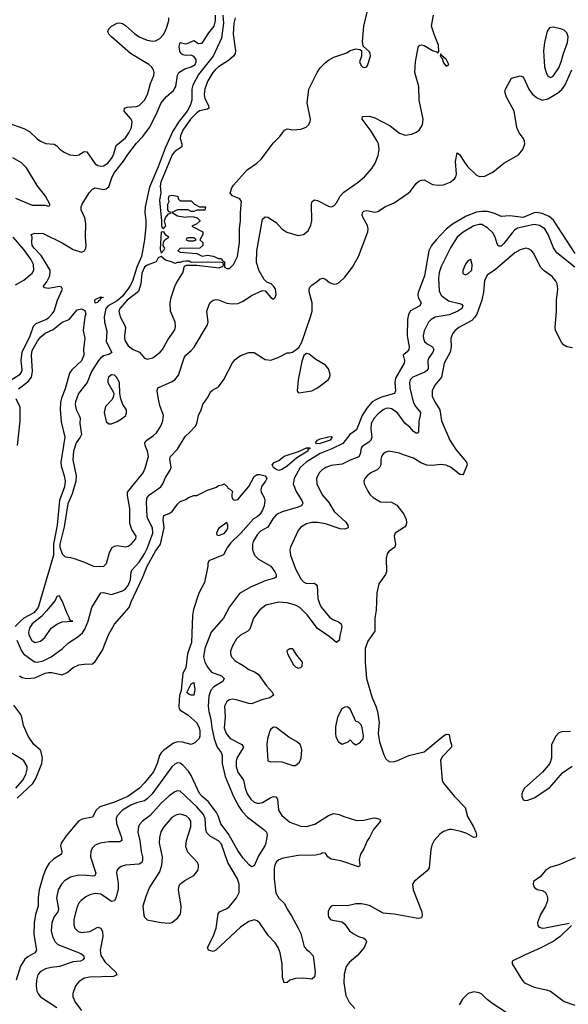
# Model space of a CAD drawing. Header units: inches. Extents: x 1550315 to 1685896, y 510706 to 640504.
# Tile 314 of 452: x 1601399 to 1605400, y 601795 to 608976. Entities that reach past the tile are written whole.
import ezdxf

# ---------------------------------------------------------------- set-up
doc = ezdxf.new("R2010")
doc.units = ezdxf.units.IN
doc.header["$MEASUREMENT"] = 0
doc.layers.add('B6600', color=7, linetype='Continuous')

msp = doc.modelspace()

# ---------------------------------------------------------------- linework, layer by layer
at = {"layer": 'B6600', "color": 5}
for points, elevation in [([(1601310, 606332.8), (1601402.2, 606390), (1601416, 606410), (1601417.6, 606422.4), (1601410.8, 606490), (1601418.6, 606550), (1601475.2, 606670), (1601499.2, 606740.8), (1601518.7, 606761.3), (1601589.8, 606790), (1601610, 606802.7), (1601636.9, 606830), (1601650.8, 606850), (1601674.5, 606930), (1601711.6, 607010), (1601704.9, 607024.9), (1601690, 607029), (1601610, 607015.7), (1601581.2, 607021.2), (1601571.6, 607030), (1601596.4, 607063.6), (1601615.8, 607104.2), (1601622.6, 607130), (1601620.7, 607150), (1601557, 607257), (1601505.3, 607310), (1601491.5, 607330), (1601487.3, 607352.7), (1601489.6, 607389.6), (1601482, 607410), (1601510, 607419.1), (1601570, 607416.9), (1601710, 607349.5), (1601790, 607298.9), (1601850, 607280.8), (1601872.6, 607290), (1601881.5, 607310), (1601883.7, 607330), (1601879.9, 607390), (1601881.7, 607490), (1601874.8, 607530), (1601846.6, 607590), (1601846.5, 607610), (1601855.9, 607630), (1601907, 607713), (1601930, 607739.7), (1601950, 607749.3), (1602010, 607738.4), (1602030, 607741.7), (1602050, 607757.3), (1602073.4, 607830), (1602090, 607862.6), (1602156.5, 607943.4), (1602187.4, 607992.6), (1602250, 608076.2), (1602296.3, 608123.7), (1602344.9, 608190), (1602394.6, 608285.5), (1602430, 608370.3), (1602470, 608415.3), (1602521.4, 608458.6), (1602538.9, 608490), (1602549.6, 608570.4), (1602559, 608590), (1602602.7, 608617.3), (1602650, 608632.7), (1602678, 608650), (1602686.6, 608670), (1602685.6, 608685.6), (1602670, 608708.7), (1602650, 608718), (1602610, 608714), (1602590, 608719), (1602575.3, 608730), (1602566.8, 608746.8), (1602561.5, 608781.5), (1602569.5, 608810), (1602610, 608801), (1602633.6, 608806.4), (1602670, 608824.7), (1602702.8, 608802.8), (1602730, 608804.7), (1602779.5, 608880.5), (1602818, 608930), (1602826.6, 608970), (1602827, 609010)], 560), ([(1602881.8, 609010), (1602884.9, 608950), (1602870, 608841.2), (1602810.3, 608710), (1602703.9, 608576.1), (1602661.4, 608498.6), (1602655.2, 608470), (1602653.5, 608390), (1602643.6, 608350), (1602621.3, 608310), (1602562.9, 608237.1), (1602516.4, 608163.6), (1602459.8, 608040.2), (1602410, 607903.5), (1602346.3, 607753.7), (1602314.2, 607610), (1602312.3, 607572.3), (1602319.4, 607510), (1602318.3, 607470), (1602308.3, 607370), (1602287.4, 607250), (1602253.4, 607170), (1602224.6, 607075.4), (1602202.5, 607030), (1602150, 606959.9), (1602110, 606925.4), (1602043.4, 606890), (1602027.2, 606870), (1602015.4, 606810), (1602018.8, 606770), (1602035, 606705), (1602029.5, 606630), (1602070.2, 606549.8), (1602050, 606535.1), (1602010, 606525.6), (1601990, 606509.8), (1601975, 606490), (1601923.3, 606410), (1601890.6, 606329.4), (1601828.8, 606250), (1601805.8, 606190), (1601803.7, 606170), (1601810, 606133), (1601834, 606090), (1601839.7, 606070), (1601837.9, 606030), (1601850.9, 605950), (1601841.3, 605930), (1601810, 605888.7), (1601790.6, 605830), (1601785.9, 605765.9), (1601812.1, 605650), (1601809.1, 605610.9), (1601781.6, 605518.4), (1601750, 605444.7), (1601722.7, 605277.3), (1601693, 605150), (1601692.5, 605130), (1601710, 605080.8), (1601730, 605057.7), (1601770, 605053.7), (1601803.9, 605043.9), (1601877.8, 605017.8), (1601937.3, 604990), (1602011.2, 604988.8), (1602033.3, 605010), (1602053.3, 605090), (1602074, 605126), (1602090, 605136.4), (1602110, 605140.3), (1602170, 605131.3), (1602190, 605136.5), (1602211.2, 605150), (1602245.1, 605190), (1602249.5, 605210), (1602217.2, 605257.2), (1602201.7, 605301.7), (1602202.9, 605410), (1602185.1, 605505.1), (1602186.6, 605530), (1602299.1, 605670), (1602314.9, 605705.1), (1602338, 605790), (1602332.1, 605830), (1602313.6, 605870), (1602310.9, 605890), (1602325.4, 605910), (1602375.9, 605944.1), (1602396.1, 605963.9), (1602428.2, 606011.8), (1602443.5, 606050), (1602447.7, 606090), (1602422.1, 606162.1), (1602410.9, 606209.1), (1602401.7, 606270), (1602406, 606290), (1602505.8, 606334.2), (1602530, 606350.3), (1602557.5, 606382.5), (1602599.8, 606510), (1602611.4, 606528.6), (1602650, 606562.3), (1602671.2, 606588.8), (1602769.5, 606750), (1602774, 606770), (1602762.9, 606850), (1602780.1, 606899.9), (1602790, 606914.8), (1602810, 606930.8), (1602830, 606936.3), (1602850, 606932.7), (1602909.1, 606909.1), (1602950, 606903.6), (1602990, 606907.1), (1603030, 606922), (1603090, 606964.9), (1603170, 607000.7), (1603190, 606998.8), (1603230, 606951), (1603250, 606938.8), (1603261.2, 606950), (1603269.3, 606970.7), (1603264.5, 607010), (1603253.3, 607030), (1603232, 607050), (1603202, 607062), (1603180.9, 607080.9), (1603145.4, 607145.4), (1603125.3, 607205.3), (1603127.9, 607290), (1603170, 607521), (1603190, 607538.8), (1603210, 607536.3), (1603270, 607496.4), (1603311.8, 607451.8), (1603347.6, 607427.6), (1603430, 607402.3), (1603470, 607408.9), (1603504, 607436), (1603522.8, 607477.2), (1603529.8, 607510.2), (1603527.6, 607630), (1603532.3, 607650), (1603550, 607661.3), (1603570, 607656.5), (1603650, 607615.3), (1603670, 607610.4), (1603690, 607618.4), (1603710, 607640.5), (1603737.2, 607690), (1603762, 607718), (1603866.6, 607790), (1603914.7, 607830), (1603966.6, 607890), (1603990.7, 607929.3), (1604013.7, 607986.3), (1604020.7, 608030), (1604015.4, 608070), (1604007.2, 608090), (1603963, 608163), (1603897.6, 608250), (1603899, 608270), (1603950, 608272.3), (1603990, 608259.6), (1604101.6, 608201.6), (1604170, 608147.6), (1604210, 608134.3), (1604259.1, 608140.9), (1604290, 608154.6), (1604311.2, 608170), (1604336.4, 608210), (1604341.5, 608250), (1604311.2, 608390), (1604309.4, 608490), (1604280.5, 608590), (1604285.1, 608670), (1604305.8, 608774.2), (1604310, 608784.7), (1604318, 608790), (1604330, 608794), (1604350, 608788), (1604410, 608750.8), (1604442, 608742), (1604450, 608734), (1604456.4, 608743.6), (1604452.7, 608790), (1604423.3, 608863.3), (1604402.7, 608930), (1604418, 609010)], 560), ([(1602970, 608990.8), (1602960.7, 608950), (1602956.4, 608870), (1602973.2, 608750), (1602970.1, 608730), (1602957.6, 608710), (1602922.1, 608677.9), (1602850, 608631.8), (1602824, 608610), (1602806.8, 608590), (1602771.8, 608530), (1602748.5, 608471.5), (1602744.4, 608430), (1602750, 608400.9), (1602776.4, 608350), (1602779.7, 608330), (1602770, 608323), (1602710, 608310.7), (1602690, 608296.4), (1602644.2, 608250), (1602589.7, 608170), (1602571.9, 608130), (1602569.3, 608110), (1602581.9, 608070), (1602581.4, 608050), (1602530, 608015.3), (1602512, 607990), (1602429.3, 607790), (1602424.3, 607764.3), (1602428.8, 607711.2), (1602419.1, 607659.1), (1602434, 607510), (1602432.7, 607472.7), (1602438, 607458), (1602450, 607454), (1602455.3, 607464.7), (1602466, 607470), (1602455.3, 607510), (1602462, 607530), (1602482, 607558), (1602506, 607570), (1602490, 607575.3), (1602479, 607590), (1602479, 607630), (1602488.7, 607650), (1602484, 607670), (1602489.5, 607690.5), (1602510, 607696.4), (1602552, 607690), (1602554, 607670), (1602570, 607654), (1602650, 607654), (1602674, 607630), (1602710, 607612), (1602754, 607610), (1602750, 607586), (1602690, 607586), (1602670, 607578), (1602650, 607578), (1602628.4, 607588.4), (1602551.1, 607588.9), (1602512, 607570), (1602550, 607544.7), (1602562, 607542), (1602610, 607536), (1602630, 607541), (1602670, 607538), (1602694, 607530), (1602712.7, 607512.7), (1602712.7, 607507.3), (1602690, 607486), (1602654, 607470), (1602734, 607430), (1602734, 607410), (1602712, 607370), (1602734, 607350), (1602734, 607330), (1602714, 607310), (1602570, 607308), (1602552, 607290), (1602570, 607281), (1602690, 607272), (1602730, 607252), (1602770, 607258), (1602811.1, 607251.1), (1602850, 607234), (1602870, 607234), (1602878, 607218), (1602894, 607210), (1602894, 607170), (1602910, 607162), (1602930, 607162), (1602958, 607190), (1602988.7, 607250), (1603001.2, 607350), (1603001.2, 607450), (1603009.1, 607510.9), (1603009.2, 607570), (1603017.2, 607650), (1603004, 607670), (1602951.4, 607691.4), (1602935.1, 607710), (1602947.4, 607750), (1602959.2, 607770), (1603059.1, 607880.9), (1603129.8, 607930.2), (1603160.5, 607959.5), (1603250, 608077.1), (1603295.2, 608124.8), (1603330, 608170.4), (1603350, 608180.5), (1603390, 608173.4), (1603450, 608178), (1603487.5, 608192.5), (1603506, 608210), (1603518, 608230), (1603520.7, 608250), (1603495.8, 608370), (1603508.4, 608470), (1603568.5, 608591.5), (1603590, 608624), (1603630, 608664), (1603650, 608680.7), (1603690, 608702.8), (1603784.7, 608735.3), (1603810, 608751.3), (1603850, 608764.7), (1603879.6, 608759.6), (1603892, 608752), (1603892, 608710), (1603878, 608670), (1603890, 608642), (1603902, 608630), (1603912.9, 608627.1), (1603930, 608632), (1603939, 608650), (1603957.2, 608710), (1603956, 608730), (1603950, 608742), (1603903.1, 608783.1), (1603898, 608818), (1603909.7, 608930), (1603934.3, 609030)], 580), ([(1601305.8, 608225.8), (1601430, 608183), (1601470, 608159.8), (1601526.3, 608106.3), (1601550, 608090.1), (1601590, 608073.4), (1601650, 608067.7), (1601670, 608055.8), (1601693.4, 608030), (1601722.6, 608010), (1601764.9, 607990), (1601813.4, 607986.6), (1601830, 607990.2), (1601870, 608014.6), (1601890, 608013.4), (1601950, 607923.9), (1601970, 607912.1), (1601990, 607907.7), (1602010, 607909.3), (1602041.8, 607930), (1602070, 607962.8), (1602083.7, 607990), (1602102.1, 608057.9), (1602170, 608114.7), (1602194.6, 608150), (1602215, 608190), (1602219, 608230), (1602211.4, 608250), (1602162.2, 608310), (1602163, 608330), (1602182.9, 608337.1), (1602250, 608342.6), (1602270.4, 608349.6), (1602310, 608388.2), (1602331.8, 608430), (1602354.2, 608510), (1602376.5, 608570), (1602378.9, 608590), (1602374.8, 608610), (1602363.7, 608630), (1602342, 608650), (1602206.6, 608730), (1602069.6, 608850), (1602049.7, 608870), (1602043, 608890), (1602048.2, 608910), (1602069.6, 608930), (1602110, 608950.3), (1602130, 608953.4), (1602150, 608947.2), (1602170, 608934), (1602235.6, 608875.6), (1602270, 608852.3), (1602330, 608826.1), (1602370, 608819.8), (1602390, 608822), (1602421.1, 608838.9), (1602449.4, 608870.6), (1602470, 608913.7), (1602487.9, 608970), (1602488.1, 608990)], 580), ([(1601379, 604450), (1601413.1, 604373.1), (1601427.9, 604350), (1601490, 604304.1), (1601510, 604292.9), (1601530, 604289), (1601570, 604299.6), (1601629.8, 604330), (1601710, 604388.3), (1601754.8, 604430), (1601824, 604476), (1601856.2, 604503.8), (1601873.8, 604530), (1601898.7, 604590), (1601925.1, 604690), (1601990, 604796.4), (1602010, 604798.7), (1602070, 604783.1), (1602150, 604810.2), (1602170, 604825.5), (1602190, 604849.4), (1602206.3, 604890), (1602212.4, 604947.6), (1602217.8, 604962.2), (1602270, 605019.8), (1602310, 605079.5), (1602330, 605119), (1602369.9, 605230), (1602368.3, 605270), (1602336, 605330), (1602329.9, 605350), (1602322.9, 605457.1), (1602329, 605490), (1602345, 605510), (1602427.5, 605570), (1602442.6, 605590), (1602463.1, 605636.9), (1602497.6, 605690), (1602502.9, 605710), (1602494, 605770), (1602499.3, 605790), (1602550, 605844.4), (1602605, 605935), (1602643.6, 605970), (1602678.4, 606010), (1602690, 606031.3), (1602702.9, 606090), (1602723.6, 606130), (1602735.6, 606170), (1602773.6, 606226.4), (1602790, 606260.7), (1602805.4, 606274.6), (1602850, 606299.1), (1602887.5, 606352.5), (1602950, 606472.7), (1602970, 606498.4), (1603010, 606526), (1603070, 606547.7), (1603110, 606548.2), (1603190, 606496.5), (1603230, 606492.6), (1603290, 606514.7), (1603350, 606546.7), (1603370, 606546.4), (1603388, 606552), (1603434.2, 606585.8), (1603455.8, 606624.2), (1603520.9, 606810), (1603530.9, 606850), (1603533.3, 606910), (1603509.7, 606990.3), (1603509.7, 607010.3), (1603515.6, 607024.4), (1603530, 607040.7), (1603571.4, 607068.6), (1603590, 607086.8), (1603610, 607090.7), (1603630, 607084), (1603659, 607059), (1603686.7, 607046.7), (1603710, 607049.2), (1603730, 607058.4), (1603770, 607097.5), (1603826.9, 607170), (1603869.9, 607250), (1603938.6, 607430), (1603940.2, 607450), (1603935.3, 607475.3), (1603904.4, 607530), (1603896.9, 607550), (1603898, 607570), (1603910, 607580.5), (1603930, 607584.4), (1603990, 607573.4), (1604010, 607578), (1604066.5, 607613.5), (1604130, 607640.2), (1604233.3, 607710), (1604250, 607725.3), (1604290, 607780.7), (1604310, 607797.3), (1604330, 607806.2), (1604350, 607807.2), (1604410, 607774.4), (1604450, 607770.2), (1604490, 607772.1), (1604538, 607790), (1604570, 607815.8), (1604579.8, 607830), (1604585.1, 607850), (1604577.5, 607942.5), (1604590, 608004.7), (1604610, 607990.8), (1604639.6, 607939.6), (1604665.8, 607905.8), (1604730, 607842.4), (1604753, 607833), (1604790, 607835.2), (1604850, 607863.5), (1604930.9, 607930), (1605037.5, 607990), (1605069.3, 608030), (1605081.9, 608070), (1605080.8, 608090), (1605072.2, 608110), (1605041.6, 608150), (1605023.7, 608190), (1605004, 608310), (1604949.6, 608410), (1604937.2, 608450), (1604941.2, 608470), (1604986, 608550), (1605050, 608567.7), (1605070, 608558.8), (1605113, 608470), (1605136.3, 608436.3), (1605167.8, 608407.8), (1605210, 608389.3), (1605250, 608397.8), (1605320, 608440), (1605353.2, 608466.8), (1605378.1, 608501.9), (1605424.5, 608610)], 540), ([(1601370, 607673.7), (1601490, 607624.5), (1601583.1, 607623.1), (1601610, 607616), (1601618.6, 607621.4), (1601619.3, 607630), (1601587.4, 607690), (1601526.6, 607766.6), (1601450, 607894.5), (1601412.1, 607932.1), (1601349.3, 607969.3)], 580), ([(1605449.9, 607270), (1605293.1, 607513.1), (1605260.6, 607540.6), (1605210, 607563), (1605170, 607570.4), (1605150, 607568.1), (1605070, 607533.5), (1604974.6, 607545.4), (1604910, 607540.5), (1604862.9, 607562.9), (1604810, 607576.2), (1604770, 607578.2), (1604730, 607572.5), (1604655.7, 607544.3), (1604556, 607484), (1604510, 607448), (1604435.3, 607370), (1604402.5, 607330), (1604383.8, 607290), (1604351.8, 607108.2), (1604305.7, 606985.7), (1604302.2, 606970), (1604306.2, 606950), (1604327.6, 606910), (1604316, 606890), (1604248.4, 606851.6), (1604234.2, 606825.8), (1604228.1, 606790), (1604225.6, 606670), (1604238.6, 606590), (1604236.3, 606570), (1604225.2, 606554.8), (1604195.8, 606530), (1604205.7, 606490), (1604203.2, 606470), (1604138.6, 606361.4), (1604134.6, 606330), (1604140.4, 606270), (1604131.6, 606250), (1604037.8, 606222.2), (1603995.5, 606204.5), (1603970, 606187.8), (1603930, 606141.9), (1603895.8, 606090), (1603855.3, 605984.7), (1603806.8, 605950), (1603754.8, 605885.2), (1603674.7, 605845.3), (1603590, 605812.5), (1603489.5, 605750), (1603444.2, 605710), (1603400.5, 605630), (1603393.3, 605590), (1603414.3, 605534.3), (1603457.6, 605470), (1603463.2, 605450), (1603458.8, 605441.2), (1603451.7, 605430), (1603430, 605419.6), (1603312.4, 605387.6), (1603272.6, 605367.4), (1603245.4, 605334.6), (1603210, 605275.8), (1603155.2, 605244.8), (1603130, 605219.7), (1603102.7, 605170), (1603096.5, 605150), (1603097.7, 605110), (1603111.6, 605070), (1603141.4, 605041.4), (1603231.6, 604990), (1603259.6, 604950), (1603268.8, 604930), (1603270.2, 604909.8), (1603258.2, 604901.8), (1603190, 604882.3), (1603083.4, 604836.6), (1603002.4, 604790), (1602930, 604694), (1602885.8, 604610), (1602796.2, 604510), (1602750.1, 604390), (1602739, 604330), (1602749.4, 604290), (1602770.2, 604250), (1602797.6, 604217.6), (1602871.5, 604190), (1602891.3, 604170), (1602881.2, 604150), (1602815.1, 604110), (1602794.1, 604085.9), (1602779.1, 604040.9), (1602774.5, 603970), (1602777.9, 603930), (1602794.2, 603874.2), (1602801, 603810), (1602817.4, 603730), (1602839.4, 603670), (1602868.7, 603630), (1602876, 603610), (1602874.7, 603550), (1602896.6, 603456.6), (1602959.4, 603310), (1602997, 603237), (1603021.3, 603201.3), (1603059.4, 603159.4), (1603180.5, 603070), (1603198, 603050), (1603204.9, 603030), (1603194.9, 602970), (1603186.7, 602950), (1603141.4, 602878.6), (1603110, 602804), (1603090, 602798), (1603070, 602814), (1603030, 602860.5), (1602990, 602916.8), (1602919.8, 603039.8), (1602866.2, 603110), (1602846.4, 603170), (1602833.3, 603193.3), (1602773, 603273), (1602729.4, 603309.4), (1602710, 603331.9), (1602650, 603464.5), (1602630, 603494.5), (1602590, 603539.8), (1602570, 603552.3), (1602550, 603555.1), (1602530, 603547.1), (1602510, 603526.9), (1602365.9, 603330), (1602330, 603292.4), (1602310, 603278.3), (1602250, 603264.9), (1602210, 603247.3), (1602149.3, 603210), (1602110.2, 603170), (1602102.9, 603150), (1602105.7, 603114.3), (1602141.7, 603010), (1602143.1, 602990), (1602130, 602980.8), (1602050, 602980.5), (1601986.8, 602970), (1601950, 602955.1), (1601927.8, 602932.2), (1601918, 602910), (1601916.5, 602870), (1601953.9, 602750), (1601947.7, 602732.3), (1601930, 602729.2), (1601890, 602734.9), (1601830, 602735.6), (1601770, 602722.2), (1601725.2, 602694.8), (1601704.2, 602670), (1601681, 602630), (1601668.1, 602570), (1601682.6, 602490), (1601678.3, 602470), (1601649.4, 602430), (1601633, 602390), (1601630.1, 602330), (1601638.2, 602290), (1601656.9, 602250), (1601678.3, 602230), (1601845, 602165), (1601864.2, 602150), (1601870.2, 602130), (1601860.7, 602119.3), (1601842.8, 602110), (1601790, 602105.4), (1601690.1, 602069.9), (1601630, 602063.4), (1601586.8, 602053.2), (1601548.9, 602031.1), (1601532.6, 602010), (1601521.2, 601970), (1601519.1, 601930), (1601524.4, 601890), (1601534.6, 601870), (1601550.4, 601850), (1601670, 601770.2)], 540), ([(1605447, 607170), (1605316.5, 607276.5), (1605292, 607312), (1605253.7, 607410), (1605228.7, 607450), (1605190, 607475.2), (1605150, 607482.6), (1605030, 607456.5), (1605010, 607443.7), (1604990, 607422.6), (1604930, 607343.2), (1604910, 607325.3), (1604890, 607323.1), (1604880.4, 607340.3), (1604867.1, 607390), (1604850, 607422), (1604810, 607457.8), (1604770, 607481.2), (1604750, 607483.2), (1604710, 607473.3), (1604632.4, 607427.6), (1604589.3, 607390), (1604542.2, 607317.8), (1604470.1, 607170), (1604458.6, 607130), (1604454.5, 607090), (1604459.2, 606999.2), (1604470, 606970.3), (1604479.3, 606959.3), (1604526, 606926), (1604607.3, 606907.3), (1604621.7, 606901.7), (1604631.5, 606890), (1604622.3, 606870), (1604594.3, 606850), (1604530, 606823.8), (1604430, 606806.8), (1604400.8, 606790), (1604381.1, 606770), (1604350, 606707.3), (1604341.9, 606670), (1604343, 606650), (1604350.2, 606630), (1604370, 606611.9), (1604410.1, 606590.1), (1604419.3, 606570), (1604411.8, 606550), (1604383.5, 606510), (1604375, 606490), (1604377.4, 606430), (1604366, 606414), (1604353.9, 606406.1), (1604266, 606370), (1604247.5, 606350), (1604241, 606330), (1604243.9, 606290), (1604267.8, 606190), (1604281.8, 606161.8), (1604321.1, 606110), (1604320.2, 606090), (1604308.7, 606048.7), (1604307.3, 605970), (1604299, 605961), (1604290, 605959.6), (1604270, 605971.8), (1604244.1, 606004.1), (1604210, 606030.9), (1604152.1, 606110), (1604110, 606138.4), (1604090, 606142.3), (1604070, 606139.5), (1604049.2, 606130), (1604010, 606099.5), (1603984.3, 606070), (1603963.4, 606030), (1603959.9, 605990), (1603966.2, 605930), (1603959.8, 605910), (1603945.4, 605894.6), (1603897.8, 605862.2), (1603889.4, 605850), (1603883.2, 605810), (1603873, 605787), (1603810, 605763.7), (1603750, 605733.6), (1603670, 605724), (1603630.8, 605709.2), (1603603.1, 605690), (1603584, 605670), (1603564, 605630), (1603565.2, 605590), (1603605.8, 605510), (1603654.7, 605454.7), (1603693.2, 605390), (1603777.2, 605310), (1603792.7, 605290), (1603794.9, 605270), (1603770, 605259.1), (1603737, 605263), (1603630, 605297.9), (1603571, 605309), (1603530, 605309.8), (1603490, 605299.8), (1603450, 605274.8), (1603428.8, 605251.2), (1603374.7, 605130), (1603369.1, 605109.1), (1603373.6, 605070), (1603410.2, 604970), (1603450, 604897.4), (1603470, 604875.8), (1603490, 604864.3), (1603550, 604865.2), (1603568.8, 604850), (1603573.3, 604753.3), (1603588.6, 604710), (1603600.6, 604690), (1603658.1, 604618.1), (1603681.7, 604601.7), (1603724.5, 604584.5), (1603743.8, 604570), (1603748.5, 604550), (1603746.9, 604533.1), (1603734.3, 604485.7), (1603730, 604448.7), (1603710, 604432.7), (1603656.8, 604476.8), (1603570, 604534.5), (1603495.9, 604635.9), (1603442, 604690), (1603410, 604704.7), (1603350, 604722.2), (1603290, 604727), (1603194.6, 604705.4), (1603150, 604671.1), (1603104.5, 604610), (1603077.7, 604530), (1603063.6, 604516.4), (1603010, 604486.6), (1602980.6, 604459.4), (1602950.2, 604410), (1602936.9, 604370), (1602936.9, 604350), (1602944.6, 604330), (1602970, 604300.3), (1603030, 604265.2), (1603070, 604235.6), (1603116.8, 604216.8), (1603140.5, 604200.5), (1603198.1, 604118.1), (1603242, 604070), (1603250.5, 604050), (1603224, 604030), (1603165, 604015), (1603090, 603987.1), (1603070, 603987.9), (1602986.5, 604013.5), (1602950, 604019.2), (1602930, 604016), (1602910, 604003), (1602893.6, 603970), (1602897.6, 603890), (1602890.8, 603810), (1602904.8, 603770), (1602934.4, 603734.4), (1603019.7, 603690), (1603031.1, 603670), (1602983.7, 603590), (1602978.9, 603570), (1602978.5, 603530), (1602990, 603488.9), (1603030.9, 603430), (1603043.5, 603370), (1603058.4, 603330), (1603084.7, 603290), (1603110, 603269.3), (1603130, 603262), (1603150, 603261.1), (1603170, 603266.5), (1603230, 603303.5), (1603250, 603310.2), (1603267.5, 603307.5), (1603279, 603290), (1603286.5, 603210), (1603310, 603171.7), (1603370, 603122.6), (1603450, 603094.2), (1603490, 603092.2), (1603551.5, 603108.5), (1603650, 603170.5), (1603690, 603186.8), (1603730, 603179.1), (1603763.4, 603163.4), (1603856.1, 603136.1), (1603910, 603137.1), (1603970, 603153.4), (1603990, 603154), (1604024.7, 603144.7), (1604031, 603131), (1603978.8, 603070), (1603950.7, 603010), (1603933.8, 602986.2), (1603910, 602929.3), (1603885.5, 602890), (1603874.4, 602850), (1603880.7, 602810), (1603878, 602802), (1603870, 602797.2), (1603741.6, 602841.6), (1603670, 602853.7), (1603646.6, 602870), (1603630, 602896), (1603610, 602898.9), (1603590.2, 602889.8), (1603557, 602883), (1603430, 602878.9), (1603320.2, 602859.8), (1603290, 602848.9), (1603269.6, 602830.4), (1603259.3, 602810), (1603255, 602785), (1603254.6, 602710), (1603267.4, 602607.4), (1603288.9, 602568.9), (1603329.3, 602529.3), (1603348.6, 602488.6), (1603380.5, 602440.5), (1603430, 602350.4), (1603448.4, 602310), (1603474.6, 602214.6), (1603490, 602194), (1603510, 602179.1), (1603536.3, 602150), (1603543, 602130), (1603553.7, 602030), (1603550, 601995.3), (1603530, 601977.2), (1603470, 601985.6), (1603410, 601982.4), (1603370.3, 601969.7), (1603350, 601954), (1603329, 601950), (1603316, 601990), (1603313.5, 602090), (1603297.7, 602170), (1603284.6, 602210), (1603263.1, 602243.1), (1603214.6, 602294.6), (1603150, 602387.1), (1603130, 602403.5), (1603110, 602411.8), (1603070, 602399.2), (1603010, 602357.6), (1602830, 602189.4), (1602810, 602179.3), (1602775.3, 602190), (1602769.2, 602210), (1602809.8, 602290.2), (1602832.1, 602350), (1602845.9, 602454.1), (1602857, 602470), (1602910, 602493.2), (1602930, 602508.1), (1602981.2, 602570), (1602999.8, 602610), (1602999.8, 602670), (1602987.2, 602710), (1602917.2, 602830), (1602870, 602963.1), (1602850, 602986.5), (1602790, 603018.6), (1602764.4, 603044.4), (1602757.1, 603070), (1602752.1, 603150), (1602739.9, 603179.9), (1602690, 603234.1), (1602570, 603349.7), (1602550, 603350.8), (1602530, 603343.8), (1602490, 603314.8), (1602430, 603261.2), (1602350, 603170.6), (1602296, 603130), (1602273.4, 603106.6), (1602264.9, 603090), (1602262, 603050), (1602275.9, 602990), (1602284.8, 602910), (1602295.9, 602870), (1602295.5, 602844.5), (1602290, 602829.8), (1602270, 602817.3), (1602170.2, 602809.8), (1602139.6, 602800.4), (1602116.5, 602783.5), (1602108.5, 602770), (1602105.3, 602750), (1602117.6, 602677.6), (1602117.1, 602637.1), (1602103.4, 602576.6), (1602090.9, 602549.1), (1602070, 602545.6), (1601990, 602597.5), (1601950, 602603.4), (1601910, 602593.5), (1601882.3, 602577.7), (1601848.1, 602551.9), (1601829.2, 602530), (1601813.8, 602490), (1601795, 602410), (1601793.6, 602373.6), (1601801.5, 602350), (1601825.3, 602325.3), (1601850, 602318.5), (1601910, 602326.5), (1601970, 602356.5), (1601990, 602348.7), (1602003.2, 602323.2), (1602006.4, 602290), (1601985.6, 602190), (1601990.1, 602150), (1602022.9, 602102.9), (1602100.4, 602030), (1602107.7, 602010), (1602083.1, 601996.9), (1601910, 601993.7), (1601870, 601985.1), (1601830, 601958.9), (1601806.7, 601930), (1601786.9, 601873.1), (1601786.7, 601850), (1601804.9, 601810), (1601849.2, 601750)], 560), ([(1601370, 607041.5), (1601430, 607075.4), (1601490, 607127.3), (1601501.7, 607150), (1601500.9, 607190), (1601481.1, 607230), (1601430, 607300.5), (1601351.3, 607390)], 580), ([(1605430, 606582.4), (1605390, 606591.1), (1605364.9, 606604.9), (1605350, 606625.1), (1605307.1, 606710), (1605303.5, 606730), (1605312.9, 606850), (1605313.1, 606930), (1605323.5, 607010), (1605318.3, 607050), (1605310, 607069.3), (1605283, 607103), (1605224.1, 607144.1), (1605196.8, 607170), (1605150, 607265.6), (1605131.6, 607291.6), (1605110, 607305.4), (1605090, 607309.7), (1605050, 607298.7), (1605010, 607274.8), (1604870, 607154), (1604808.4, 607111.6), (1604788.1, 607071.9), (1604782, 606990), (1604770.1, 606930), (1604732.2, 606827.8), (1604717, 606803), (1604697.1, 606782.9), (1604602.2, 606730), (1604573.6, 606706.4), (1604555.7, 606684.3), (1604543.2, 606650), (1604546.1, 606590), (1604538.9, 606550), (1604493.8, 606470), (1604474.2, 606370), (1604425.4, 606310), (1604407.1, 606270), (1604407.8, 606230), (1604425.9, 606190), (1604463.9, 606130), (1604475.2, 606050), (1604537.1, 605910), (1604580.1, 605840.1), (1604657.6, 605750), (1604661.6, 605730), (1604635.6, 605664.4), (1604630, 605657.2), (1604610, 605658.4), (1604544.7, 605710), (1604510, 605727.9), (1604470, 605733), (1604410, 605724.2), (1604367.8, 605727.8), (1604324.8, 605744.8), (1604270, 605777.2), (1604190, 605804.7), (1604170, 605815.6), (1604090, 605829.5), (1604070, 605822.9), (1604050, 605809.5), (1604038, 605790), (1604033.1, 605770), (1604032.9, 605730), (1604023.6, 605710), (1604005.9, 605694.1), (1603960.4, 605670), (1603934, 605650), (1603916.4, 605630), (1603908.4, 605610), (1603910.4, 605590), (1603937.3, 605537.3), (1603954, 605510), (1603977.3, 605490), (1604030, 605460.4), (1604110, 605456.4), (1604150, 605434.4), (1604200.2, 605370), (1604218.5, 605330), (1604220.8, 605310), (1604216.9, 605290), (1604205.3, 605274.7), (1604138.4, 605230), (1604130.3, 605210), (1604138.9, 605150), (1604133.7, 605130), (1604090, 605098.4), (1604079.3, 605080.7), (1604072.4, 605047.6), (1604074.2, 604950), (1604066.6, 604930), (1604019, 604861), (1604003.4, 604796.6), (1603997.7, 604670), (1603990.1, 604610), (1603990, 604516), (1603937.7, 604442.3), (1603918.2, 604390), (1603918.1, 604290), (1603928.1, 604170), (1603968.5, 604030), (1603996.2, 603970), (1604009.1, 603930), (1604020.9, 603850), (1604014, 603770), (1604022.4, 603710), (1604054.5, 603614.5), (1604070, 603584.9), (1604090, 603565.3), (1604122.3, 603562.3), (1604150, 603570.3), (1604237, 603610), (1604350, 603635.1), (1604490, 603751.7), (1604510, 603764.9), (1604530, 603762), (1604537.3, 603717.3), (1604548, 603690), (1604547.7, 603670), (1604479.5, 603600.5), (1604468.2, 603571.8), (1604479.8, 603430), (1604490, 603406.7), (1604569.1, 603309.1), (1604647.3, 603230), (1604664.8, 603164.8), (1604708.2, 603090), (1604725.5, 603050), (1604730.3, 603029.7), (1604727.1, 603012.9), (1604710, 603011.6), (1604659.3, 603039.3), (1604615.2, 603055.2), (1604551.6, 603068.4), (1604530, 603068.5), (1604490, 603054.1), (1604463.6, 603036.4), (1604421.8, 602990), (1604405, 602955), (1604396.4, 602923.6), (1604386, 602790), (1604371, 602769), (1604275.5, 602690), (1604264.2, 602670), (1604269.1, 602630), (1604331.4, 602470), (1604334.9, 602445.1), (1604330, 602425.2), (1604310, 602419.6), (1604290, 602422), (1604130, 602452.7), (1604050, 602460.4), (1603950, 602515.4), (1603891.9, 602528.1), (1603850, 602528), (1603790, 602513.3), (1603690, 602516), (1603670.7, 602509.3), (1603661.4, 602498.6), (1603648.2, 602471.8), (1603648, 602450), (1603650.7, 602430), (1603667.3, 602410), (1603750, 602397.3), (1603770, 602378.8), (1603804.9, 602330), (1603830.2, 602310.2), (1603870, 602289), (1603910, 602277.6), (1603923.9, 602263.9), (1603928.5, 602250), (1603911.5, 602210), (1603866.1, 602153.9), (1603801.2, 602098.8), (1603780.2, 602070), (1603764.9, 602015.1), (1603764.1, 601950), (1603777.9, 601857.9), (1603802.9, 601810), (1603843.2, 601763.2)], 580), ([(1601390, 606283.5), (1601462, 606338), (1601486.4, 606370), (1601493.6, 606410), (1601484.9, 606530), (1601490, 606563.1), (1601530, 606632.6), (1601550, 606660.3), (1601570, 606678.3), (1601586, 606690), (1601644.2, 606715.8), (1601710, 606770.3), (1601759, 606790), (1601818.9, 606861.1), (1601850, 606867), (1601875.4, 606855.4), (1601881.5, 606830), (1601874.9, 606810), (1601861.6, 606710), (1601874.6, 606650), (1601864.4, 606575.6), (1601866.7, 606530), (1601850, 606488), (1601778.7, 606421.3), (1601762.9, 606397.1), (1601730, 606283.6), (1601703.6, 606216.4), (1601696.6, 606183.4), (1601694.7, 606134.7), (1601702.5, 606042.5), (1601727.9, 605930), (1601698.9, 605750), (1601702, 605722), (1601724.4, 605650), (1601731.1, 605610), (1601726.2, 605570), (1601688.7, 605470), (1601671.8, 605290), (1601646.3, 605150), (1601646.4, 605070), (1601534.8, 604690), (1601502.4, 604650), (1601430.7, 604610), (1601404.9, 604590), (1601365.4, 604550)], 540), ([(1601382.7, 605870), (1601403.5, 606050), (1601401.7, 606150), (1601373.7, 606210)], 540), ([(1601398, 604190), (1601417.4, 604177.4), (1601451.8, 604171.8), (1601510, 604176.3), (1601585.1, 604210), (1601610, 604214.7), (1601634.3, 604214.3), (1601710, 604197.6), (1601746.1, 604213.9), (1601790, 604252.2), (1601830, 604270.4), (1601870, 604276.4), (1601930, 604277.1), (1601950, 604294), (1602002.7, 604377.3), (1602045.8, 604490), (1602090, 604566.4), (1602197.8, 604690), (1602212.1, 604730), (1602295, 604905), (1602329.9, 604990), (1602390, 605098.6), (1602426.9, 605150), (1602452.5, 605270), (1602445.3, 605330), (1602450, 605361), (1602490, 605375.5), (1602511, 605389), (1602550, 605442.8), (1602570, 605462.8), (1602610, 605476), (1602630, 605491.3), (1602670, 605504.7), (1602690, 605506), (1602770, 605544.7), (1602834, 605566), (1602850, 605578), (1602876.4, 605583.6), (1602890, 605591.3), (1602914, 605570), (1602918, 605558), (1602930, 605554), (1602950, 605534), (1602945.4, 605514.6), (1602946.8, 605493.2), (1602956.8, 605476.8), (1602970, 605470.7), (1602990, 605476.3), (1603070, 605570.3), (1603110, 605643.7), (1603130, 605658.7), (1603150, 605659), (1603190, 605650.2), (1603201.1, 605630), (1603192.4, 605610), (1603166, 605574), (1603157.1, 605550), (1603159.7, 605530), (1603181.8, 605490), (1603186.4, 605470), (1603182, 605430), (1603170, 605399.1), (1603150, 605367.1), (1603131.6, 605350), (1603105, 605335), (1603011.9, 605230), (1602938.8, 605161.2), (1602914.1, 605130), (1602885.9, 605074.1), (1602779.1, 605030), (1602770.4, 605009.6), (1602770.4, 604990.4), (1602746.8, 604870), (1602706.2, 604793.8), (1602667, 604673), (1602660.3, 604630), (1602652.3, 604432.3), (1602622.2, 604350), (1602610.3, 604249.7), (1602590, 604208.7), (1602576.8, 604083.2), (1602565.8, 604045.8), (1602559.3, 603970), (1602562.4, 603950), (1602570, 603939.1), (1602625.3, 603905.3), (1602690, 603848), (1602708.9, 603810), (1602713.7, 603790), (1602712.6, 603750), (1602707, 603733), (1602677.5, 603702.5), (1602650.7, 603689.3), (1602586.6, 603706.6), (1602550, 603707.9), (1602520.6, 603699.4), (1602451.4, 603648.6), (1602431.4, 603628.6), (1602419.4, 603610), (1602402.6, 603550), (1602375, 603490), (1602310, 603409.2), (1602272.2, 603370), (1602188.3, 603310), (1602090, 603269.9), (1601984.6, 603235.4), (1601957.7, 603210), (1601930, 603160.5), (1601855.9, 603144.1), (1601828.7, 603130), (1601737.4, 603022.6), (1601702.3, 602970), (1601697.7, 602950), (1601707, 602910), (1601704.4, 602890), (1601645.8, 602854.2), (1601615, 602825), (1601592.7, 602787.3), (1601569.6, 602730.4), (1601540.7, 602630), (1601533.9, 602573.9), (1601533.2, 602510), (1601515.3, 602450), (1601505.9, 602390), (1601502.6, 602302.6), (1601522.3, 602190), (1601510.3, 602170), (1601458.6, 602141.4), (1601437.2, 602122.8), (1601406.1, 602073.9), (1601373.4, 601970)], 520), ([(1601381.6, 603298.4), (1601495, 603405), (1601517.8, 603442.2), (1601560.7, 603550), (1601564.6, 603590), (1601556.1, 603636.1), (1601548.7, 603650), (1601501.8, 603690), (1601460.4, 603750), (1601427.3, 603827.3), (1601415.8, 603890), (1601408.3, 603908.3), (1601356.9, 603976.9)], 520), ([(1605415.6, 603784.4), (1605350, 603783), (1605327.7, 603772.3), (1605308.9, 603751.1), (1605278.4, 603690), (1605276.5, 603590), (1605264.2, 603550), (1605212, 603488), (1605080.4, 603370), (1605067.4, 603350), (1605062, 603330), (1605060.4, 603310), (1605070, 603285.5), (1605090, 603281.6), (1605104.1, 603284.1), (1605150, 603301.1), (1605264.1, 603375.9), (1605357.2, 603482.8), (1605428.5, 603531.5)], 620), ([(1601371.1, 603370), (1601421.5, 603430), (1601444.4, 603470), (1601454.5, 603510), (1601453.2, 603530), (1601430, 603569.8), (1601410, 603585.2), (1601270, 603669.8)], 540), ([(1605450, 602862.3), (1605330, 602811), (1605270, 602793.7), (1605234, 602770), (1605195.3, 602724.7), (1605146.8, 602690), (1605142.8, 602670), (1605151, 602650), (1605173, 602633), (1605210, 602623.7), (1605230, 602612.4), (1605244, 602590), (1605248, 602570), (1605248.1, 602550), (1605234.7, 602510), (1605197.4, 602450), (1605182, 602410), (1605176.4, 602390), (1605178, 602370), (1605183.1, 602363.1), (1605190, 602356.3), (1605210, 602350.5), (1605230, 602352.4), (1605406.8, 602386.8)], 620), ([(1605422.8, 602370), (1605339.6, 602290), (1605290, 602253.3), (1605190, 602201.2), (1605084.1, 602155.9), (1604991, 602109), (1604990.8, 602090), (1605062.6, 601970), (1605080.4, 601950), (1605150, 601919.7), (1605240.6, 601900.6), (1605270, 601890.2), (1605370, 601815.6), (1605448.6, 601788.6)], 620), ([(1605030, 601681.6), (1604850, 601797.4), (1604808.9, 601828.9), (1604770, 601869.6), (1604750, 601878.9), (1604710, 601884.7), (1604670, 601873.6), (1604627.4, 601832.6), (1604604.4, 601790)], 620)]:
    msp.add_lwpolyline(points, dxfattribs=dict(at, elevation=elevation))
for points, elevation in [([(1605290, 608922.4), (1605263.7, 608916.3), (1605246.4, 608893.6), (1605226, 608810), (1605218.5, 608750), (1605226.6, 608633.4), (1605237.4, 608590), (1605250, 608563.8), (1605259.2, 608559.2), (1605270, 608554.4), (1605290, 608564.9), (1605330, 608625.3), (1605348, 608670), (1605364.3, 608730), (1605393.5, 608810), (1605399.1, 608850), (1605390, 608879.7), (1605370, 608898.8), (1605346, 608910)], 560), ([(1604470, 608726), (1604466, 608710), (1604478, 608698), (1604490, 608662), (1604510, 608638), (1604528, 608650), (1604519, 608670), (1604510, 608688), (1604496.5, 608696.5), (1604490, 608708), (1604486, 608706), (1604486, 608710), (1604474.6, 608714.6)], 560), ([(1602450, 607428), (1602430, 607426), (1602423.5, 607303.5), (1602430, 607274), (1602450, 607294), (1602458, 607310), (1602446, 607330), (1602447.3, 607352.7), (1602458, 607370), (1602488, 607390), (1602465.2, 607405.2)], 580), ([(1602670, 607386), (1602630, 607386), (1602618, 607382), (1602614, 607370), (1602630, 607362), (1602670, 607362), (1602686, 607370)], 580), ([(1602430, 607248), (1602410, 607238), (1602394.8, 607210), (1602330, 607185.5), (1602310, 607171.1), (1602290, 607127), (1602283.6, 607050), (1602266.3, 606993.7), (1602183.3, 606930), (1602128.9, 606870), (1602123.3, 606850), (1602131, 606810), (1602166.3, 606746.3), (1602170.2, 606730), (1602162.7, 606670), (1602164.3, 606650), (1602170.2, 606630), (1602190, 606598.3), (1602226.4, 606570), (1602272.4, 606550), (1602310, 606508.5), (1602330, 606499.5), (1602370, 606508.8), (1602424.2, 606550), (1602441.7, 606570), (1602478.7, 606641.3), (1602530, 606713.4), (1602535.9, 606735.9), (1602533.6, 606770), (1602499.3, 606850), (1602497, 606910), (1602504.7, 606950), (1602529.9, 607030.1), (1602542.3, 607057.7), (1602589.6, 607130), (1602597.2, 607157.2), (1602595.3, 607164.7), (1602602, 607178), (1602615.3, 607184.7), (1602690, 607186), (1602854, 607166), (1602882, 607178), (1602886, 607190), (1602882, 607202), (1602870, 607206), (1602770, 607208), (1602650, 607206), (1602634.6, 607214.6), (1602610, 607215.3), (1602586.4, 607213.6), (1602570, 607206), (1602550, 607206), (1602530, 607198), (1602506, 607210), (1602461.5, 607221.5)], 580), ([(1604690, 607228), (1604670, 607219), (1604650, 607193.2), (1604630, 607146), (1604630, 607124.7), (1604650, 607116), (1604670, 607124), (1604696, 607150), (1604698, 607190)], 580), ([(1601950, 606908.3), (1601946.3, 606930), (1601950, 606935.5), (1601990, 606954.4), (1602011.3, 606950), (1601993.4, 606946.6), (1601984.5, 606935.5), (1601985.5, 606930), (1601975.2, 606924.8), (1601970, 606914.5)], 540), ([(1603490, 606540.9), (1603472.5, 606527.5), (1603457.7, 606482.3), (1603430.3, 606350.3), (1603422, 606270), (1603430, 606256), (1603435.3, 606255.3), (1603530, 606269.1), (1603570, 606290.2), (1603649.8, 606350), (1603661.4, 606370), (1603664.3, 606390), (1603651.5, 606430), (1603630, 606456.6), (1603558.6, 606498.6), (1603510, 606536.9)], 540), ([(1602070, 606386), (1602047.7, 606370), (1602040.9, 606350), (1602042.3, 606330), (1602081.6, 606261.6), (1602085.5, 606250), (1602083.8, 606230), (1602073.7, 606206.3), (1602025.3, 606154.7), (1602016.5, 606110), (1602030, 606046), (1602050, 606027.3), (1602070, 606028.2), (1602110, 606044.4), (1602149.3, 606070), (1602172.7, 606090), (1602179.3, 606110), (1602179.3, 606130), (1602152.3, 606170), (1602137, 606210), (1602129, 606250), (1602127, 606330), (1602105.1, 606370), (1602090, 606382.4)], 580), ([(1603563.1, 605883.1), (1603556.9, 605890), (1603569.8, 605910.2), (1603590, 605919.6), (1603650, 605934.6), (1603670, 605935.8), (1603678, 605930), (1603664.4, 605910), (1603590, 605886.2)], 520), ([(1603290, 605688.9), (1603270, 605694.5), (1603249.8, 605710), (1603241.6, 605730), (1603254.5, 605745.5), (1603290, 605762), (1603327.6, 605792.4), (1603433, 605827), (1603490, 605852.3), (1603510, 605853.8), (1603516.4, 605850), (1603501.4, 605838.6), (1603499.6, 605830), (1603420.1, 605779.9), (1603350, 605720.8), (1603310, 605694.3)], 520), ([(1602910, 605308), (1602850, 605266), (1602834, 605230), (1602838, 605218), (1602850, 605214), (1602890, 605227.7), (1602910, 605252), (1602916, 605270), (1602917.2, 605290)], 520), ([(1601690, 604774.5), (1601670.6, 604769.4), (1601659, 604741), (1601596, 604664), (1601557.4, 604622.6), (1601491.5, 604570), (1601470, 604537.4), (1601464.8, 604510), (1601466.6, 604490), (1601486.9, 604446.9), (1601510, 604434.4), (1601550, 604443.9), (1601582.3, 604470), (1601630, 604538), (1601670, 604567.6), (1601710, 604584.9), (1601786, 604590), (1601772.1, 604592.1), (1601762.9, 604602.9), (1601763.6, 604610), (1601745.3, 604645.3), (1601710, 604736.3), (1601695.9, 604755.9)], 560), ([(1603390, 604388), (1603370, 604388), (1603347.7, 604372.3), (1603351.3, 604350), (1603396, 604270), (1603410, 604256), (1603430, 604246), (1603450, 604252), (1603458, 604262), (1603462, 604290), (1603420.2, 604340.2)], 580), ([(1602650, 604048.7), (1602634.6, 604054.6), (1602618, 604070), (1602650, 604132), (1602670, 604142), (1602677.1, 604090), (1602670, 604049)], 520), ([(1603790, 603963.7), (1603770, 603962.7), (1603747.3, 603950), (1603716.3, 603890), (1603702, 603818), (1603701.3, 603770), (1603705.5, 603745.5), (1603723, 603710), (1603750, 603692.4), (1603794, 603710), (1603810, 603722.8), (1603830, 603698.8), (1603850, 603688), (1603878.8, 603701.2), (1603902.9, 603730), (1603907.6, 603752.4), (1603897.7, 603810), (1603890, 603832), (1603870, 603852), (1603850, 603857.2), (1603810, 603949.3)], 580), ([(1603250, 603816.2), (1603230, 603800.9), (1603223.7, 603790), (1603206, 603730), (1603202, 603690), (1603207.7, 603570), (1603230, 603562), (1603270, 603565.7), (1603310, 603562.3), (1603390, 603536.4), (1603410, 603537.1), (1603439.1, 603560.9), (1603452.8, 603590), (1603455.8, 603650), (1603453, 603670), (1603443.6, 603690), (1603426.1, 603706.1), (1603362.4, 603742.4), (1603270, 603814)], 580), ([(1602570, 603181.7), (1602543.2, 603176.8), (1602510, 603158.2), (1602451.3, 603090), (1602428.5, 603051.5), (1602418.3, 603010), (1602417.1, 602970), (1602439.2, 602870), (1602433.7, 602806.3), (1602418.3, 602761.7), (1602346, 602650), (1602318, 602582), (1602298, 602510), (1602304.9, 602444.9), (1602310.6, 602430), (1602330, 602410.6), (1602430, 602390.6), (1602490, 602385.5), (1602510, 602390.5), (1602550, 602423), (1602569.6, 602450), (1602574.6, 602465.4), (1602576.9, 602510), (1602557.4, 602630), (1602558.9, 602650), (1602567.8, 602670), (1602603, 602697), (1602670, 602734.4), (1602698.7, 602770), (1602702.4, 602790), (1602703.6, 602810), (1602696.2, 602830), (1602624.9, 602904.9), (1602610, 602942), (1602615, 602990), (1602648.5, 603090), (1602646.8, 603130), (1602635.4, 603150), (1602613.1, 603170)], 580)]:
    msp.add_lwpolyline(points, close=True, dxfattribs=dict(at, elevation=elevation))

doc.saveas('drawing.dxf')
